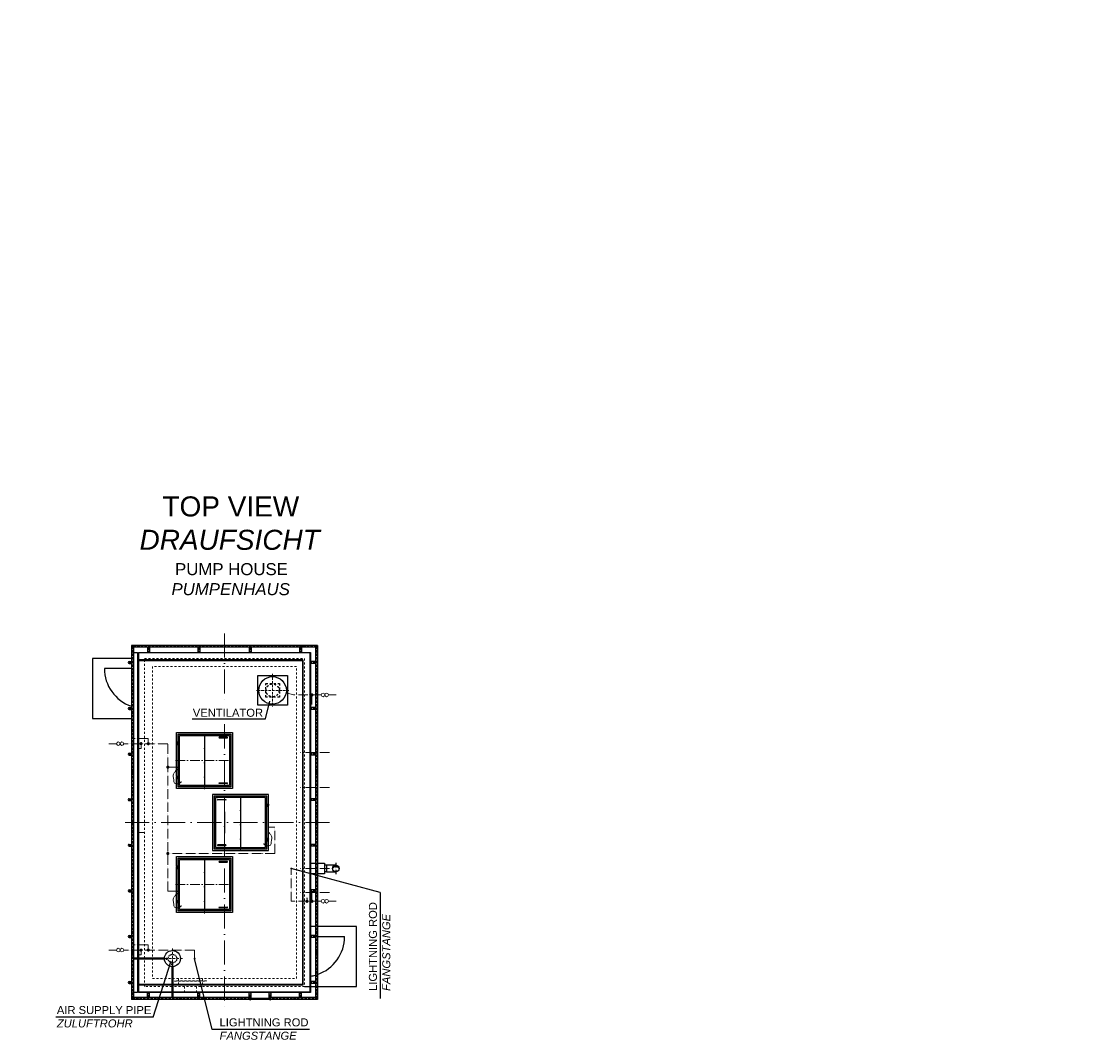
# Model space of a CAD drawing. Header units: millimetres. Extents: x 4747 to 1198744, y 17680 to 73179.
# Tile 268 of 377: x 36844 to 63256, y 21182 to 46631. Entities that reach past the tile are written whole.
import ezdxf

# ---------------------------------------------------------------- set-up
doc = ezdxf.new("R2010")
doc.units = ezdxf.units.MM
for name, pattern in [('ACAD_ISO05W100', [33, 24, -3, 0, -3, 0, -3]), ('ACAD_ISO10W100', [18, 12, -3, 0, -3]), ('JIS_02_1.0', [2, 1, -1])]:
    doc.linetypes.add(name, pattern=pattern)
for name, color, linetype, lineweight in [('Beschriftung', 7, 'Continuous', 9), ('HO1N2-D50', 4, 'Continuous', 18), ('Mittellinien', 7, 'Continuous', 5), ('Trennstelle', 36, 'Continuous', 18), ('Verz. Rundstahl D_8mm', 6, 'ACAD_ISO05W100', 18)]:
    doc.layers.add(name, color=color, linetype=linetype, lineweight=lineweight)
doc.styles.add('LBB3.5M1000', font='isocp.shx', dxfattribs={"height": 3.5})

msp = doc.modelspace()

# ---------------------------------------------------------------- hatches: boundary and pattern name
h = msp.add_hatch(color=256)
h.dxf.hatch_style = 1
h.paths.add_polyline_path([(44785.86777, 25461.77495, 0.4142135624), (44701.71777, 25545.92495), (44701.71777, 25510.30708, -0.2677012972)])
h.paths.add_polyline_path([(44785.86777, 25461.77495, 0.4142135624), (44701.71777, 25545.92495, 0.4142135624), (44617.56777, 25461.77495, -0.5767336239)])
at = {"layer": 'Verz. Rundstahl D_8mm', "ltscale": 10}
h = msp.add_hatch(color=256, dxfattribs=at)
h.dxf.hatch_style = 1
edge = h.paths.add_edge_path()
edge.add_arc((44105.78577, 29799.48462), 26.4653, 0, 360)
h = msp.add_hatch(color=256, dxfattribs=at)
h.dxf.hatch_style = 1
edge = h.paths.add_edge_path()
edge.add_arc((39839.07761, 28580.26853), 26.4653, 0, 360)
h = msp.add_hatch(color=256, dxfattribs=at)
h.dxf.hatch_style = 1
edge = h.paths.add_edge_path()
edge.add_arc((40018.40224, 28580.26853), 26.4653, 0, 360)
h = msp.add_hatch(color=256, dxfattribs=at)
h.dxf.hatch_style = 1
edge = h.paths.add_edge_path()
edge.add_arc((40507.34025, 27994.62669), 26.4653, 0, 360)
h = msp.add_hatch(color=256, dxfattribs=at)
h.dxf.hatch_style = 1
edge = h.paths.add_edge_path()
edge.add_arc((40507.34025, 25836.77495), 26.4653, 0, 360)
h = msp.add_hatch(color=256, dxfattribs=at)
h.dxf.hatch_style = 1
edge = h.paths.add_edge_path()
edge.add_arc((43982.91414, 24643.27519), 26.4653, 0, 360)
h = msp.add_hatch(color=256, dxfattribs=at)
h.dxf.hatch_style = 1
edge = h.paths.add_edge_path()
edge.add_arc((44105.78577, 24643.27519), 26.4653, 0, 360)
h = msp.add_hatch(color=256, dxfattribs=at)
h.dxf.hatch_style = 1
edge = h.paths.add_edge_path()
edge.add_arc((39839.07761, 23424.07669), 26.4653, 0, 360)
h = msp.add_hatch(color=256, dxfattribs=at)
h.dxf.hatch_style = 1
edge = h.paths.add_edge_path()
edge.add_arc((40018.40224, 23424.07669), 26.4653, 0, 360)

# ---------------------------------------------------------------- linework, layer by layer
for p, q in [((44243.39257, 31035.92495), (39597.32853, 31035.92495)), ((39597.32853, 31035.92495), (39597.32853, 22187.62495)), ((39645.62853, 30987.62495), (39597.32853, 31035.92495)), ((44195.09257, 30987.62495), (39645.62853, 30987.62495)), ((39645.62853, 30987.62495), (39645.62853, 22235.92495)), ((39997.56777, 30987.62495), (39997.56777, 30861.77495)), ((40045.86777, 30987.62495), (40045.86777, 30861.77495)), ((41257.56777, 30987.62495), (41257.56777, 30861.77495)), ((41305.86777, 30987.62495), (41305.86777, 30861.77495)), ((42537.56777, 30987.62495), (42537.56777, 30861.77495)), ((42585.86777, 30987.62495), (42585.86777, 30861.77495)), ((43797.56777, 30987.62495), (43797.56777, 30861.77495)), ((43845.86777, 30987.62495), (43845.86777, 30861.77495)), ((44195.09257, 30987.62495), (44243.39257, 31035.92495)), ((44195.09257, 30987.62495), (44195.09257, 22235.92495)), ((44243.39257, 31035.92495), (44243.39257, 22187.62495)), ((39597.32853, 30711.77495), (38621.71777, 30711.77495)), ((38621.71777, 30711.77495), (38621.71777, 29211.77495)), ((39771.71777, 30861.77495), (39771.71777, 23224.27495)), ((39771.71777, 30861.77495), (44071.71777, 30861.77495)), ((44061.71777, 30851.77495), (39771.71777, 30851.77495)), ((43881.71777, 30671.77495), (39772.83575, 30671.77495)), ((39772.83575, 30661.77495), (43871.71777, 30661.77495)), ((43871.71777, 30661.77495), (43881.71777, 30671.77495)), ((43871.71777, 30661.77495), (43871.71777, 22561.77495)), ((43881.71777, 30671.77495), (43881.71777, 22551.77495)), ((44061.71777, 22371.77495), (44061.71777, 30851.77495)), ((44071.71777, 30861.77495), (44071.71777, 22361.77495)), ((39597.32853, 30461.77495), (38921.71777, 30461.77495)), ((39543.36163, 30635.92495), (39597.32853, 30635.92495)), ((39543.36163, 30587.62495), (39597.32853, 30587.62495)), ((39750.25363, 30635.92495), (39772.83575, 30635.92495)), ((39750.25363, 30587.62495), (39772.83575, 30587.62495)), ((44195.09257, 30635.92495), (44070.59979, 30635.92495)), ((44195.09257, 30587.62495), (44070.59979, 30587.62495)), ((42944.11181, 29200.36131), (43052.20937, 29644.44833)), ((39543.36163, 29485.92495), (39597.32853, 29485.92495)), ((39543.36163, 29437.62495), (39597.32853, 29437.62495)), ((39750.25363, 29485.92495), (39772.83575, 29485.92495)), ((39750.25363, 29437.62495), (39772.83575, 29437.62495)), ((44195.09257, 29485.92495), (44070.59979, 29485.92495)), ((44195.09257, 29437.62495), (44070.59979, 29437.62495)), ((38621.71777, 29211.77495), (39597.32853, 29211.77495)), ((41115.911, 29200.36131), (42944.11181, 29200.36131)), ((40721.71777, 28616.77495), (40721.71777, 28606.77495)), ((40791.71777, 28616.77495), (40721.71777, 28616.77495)), ((40721.71777, 28606.77495), (40791.71777, 28606.77495)), ((40721.71777, 28596.77495), (40721.71777, 28586.77495)), ((40796.71777, 28596.77495), (40721.71777, 28596.77495)), ((40721.71777, 28586.77495), (40796.71777, 28586.77495)), ((40721.71777, 28566.77495), (40721.71777, 28576.77495)), ((40721.71777, 28576.77495), (40791.71777, 28576.77495)), ((40791.71777, 28566.77495), (40721.71777, 28566.77495)), ((40731.71777, 28606.77495), (40731.71777, 28616.77495)), ((40731.71777, 28596.77495), (40731.71777, 28586.77495)), ((40731.71777, 28576.77495), (40731.71777, 28566.77495)), ((40743.21777, 28621.77495), (40743.21777, 28616.77495)), ((40770.21777, 28621.77495), (40743.21777, 28621.77495)), ((40743.21777, 28606.77495), (40743.21777, 28596.77495)), ((40743.21777, 28586.77495), (40743.21777, 28576.77495)), ((40743.21777, 28566.77495), (40743.21777, 28561.77495)), ((40743.21777, 28561.77495), (40770.21777, 28561.77495)), ((40770.21777, 28616.77495), (40770.21777, 28621.77495)), ((40770.21777, 28596.77495), (40770.21777, 28606.77495)), ((40770.21777, 28576.77495), (40770.21777, 28586.77495)), ((40770.21777, 28561.77495), (40770.21777, 28566.77495)), ((40781.71777, 28676.77495), (40771.71777, 28676.77495)), ((40781.71777, 28606.77495), (40781.71777, 28616.77495)), ((40781.71777, 28586.77495), (40781.71777, 28596.77495)), ((40781.71777, 28576.77495), (40781.71777, 28566.77495)), ((40791.71777, 28616.77495), (40791.71777, 28606.77495)), ((40791.71777, 28596.77495), (40791.71777, 28586.77495)), ((40791.71777, 28566.77495), (40791.71777, 28576.77495)), ((41421.71777, 28786.77495), (41421.71777, 27536.77495)), ((41991.71777, 28739.77495), (41791.71777, 28739.77495)), ((41791.71777, 28723.77495), (41991.71777, 28723.77495)), ((39543.36163, 28345.92495), (39597.32853, 28345.92495)), ((39543.36163, 28297.62495), (39597.32853, 28297.62495)), ((39750.25363, 28345.92495), (39772.83575, 28345.92495)), ((39750.25363, 28297.62495), (39772.83575, 28297.62495)), ((40781.71777, 28506.77495), (40771.71777, 28506.77495)), ((44195.09257, 28345.92495), (44070.59979, 28345.92495)), ((44195.09257, 28297.62495), (44070.59979, 28297.62495)), ((40721.71777, 27756.77495), (40721.71777, 27746.77495)), ((40791.71777, 27756.77495), (40721.71777, 27756.77495)), ((40721.71777, 27746.77495), (40791.71777, 27746.77495)), ((40721.71777, 27726.77495), (40721.71777, 27736.77495)), ((40721.71777, 27736.77495), (40796.71777, 27736.77495)), ((40731.71777, 27746.77495), (40731.71777, 27756.77495)), ((40731.71777, 27726.77495), (40731.71777, 27736.77495)), ((40743.21777, 27756.77495), (40743.21777, 27761.77495)), ((40743.21777, 27761.77495), (40770.21777, 27761.77495)), ((40743.21777, 27736.77495), (40743.21777, 27746.77495)), ((40770.21777, 27761.77495), (40770.21777, 27756.77495)), ((40770.21777, 27746.77495), (40770.21777, 27736.77495)), ((40781.71777, 27816.77495), (40771.71777, 27816.77495)), ((40781.71777, 27746.77495), (40781.71777, 27756.77495)), ((40781.71777, 27736.77495), (40781.71777, 27726.77495)), ((40791.71777, 27756.77495), (40791.71777, 27746.77495)), ((40791.71777, 27726.77495), (40791.71777, 27736.77495)), ((40796.71777, 27726.77495), (40721.71777, 27726.77495)), ((40721.71777, 27706.77495), (40721.71777, 27716.77495)), ((40721.71777, 27716.77495), (40791.71777, 27716.77495)), ((40791.71777, 27706.77495), (40721.71777, 27706.77495)), ((40731.71777, 27716.77495), (40731.71777, 27706.77495)), ((40743.21777, 27716.77495), (40743.21777, 27726.77495)), ((40743.21777, 27701.77495), (40743.21777, 27706.77495)), ((40770.21777, 27701.77495), (40743.21777, 27701.77495)), ((40770.21777, 27726.77495), (40770.21777, 27716.77495)), ((40770.21777, 27706.77495), (40770.21777, 27701.77495)), ((40781.71777, 27646.77495), (40771.71777, 27646.77495)), ((40781.71777, 27716.77495), (40781.71777, 27706.77495)), ((40791.71777, 27706.77495), (40791.71777, 27716.77495)), ((41791.71777, 27599.77495), (41991.71777, 27599.77495)), ((41991.71777, 27583.77495), (41791.71777, 27583.77495)), ((39543.36163, 27205.92495), (39597.32853, 27205.92495)), ((39750.25363, 27205.92495), (39772.83575, 27205.92495)), ((42321.71777, 27236.77495), (42321.71777, 25986.77495)), ((44195.09257, 27205.92495), (44070.59979, 27205.92495)), ((39543.36163, 27157.62495), (39597.32853, 27157.62495)), ((39750.25363, 27157.62495), (39772.83575, 27157.62495)), ((41751.71777, 27189.77495), (41951.71777, 27189.77495)), ((41951.71777, 27173.77495), (41751.71777, 27173.77495)), ((42946.71777, 27046.77495), (43021.71777, 27046.77495)), ((43021.71777, 27036.77495), (42946.71777, 27036.77495)), ((42951.71777, 27066.77495), (43021.71777, 27066.77495)), ((42951.71777, 27066.77495), (42951.71777, 27056.77495)), ((43021.71777, 27056.77495), (42951.71777, 27056.77495)), ((42951.71777, 27046.77495), (42951.71777, 27036.77495)), ((43021.71777, 27026.77495), (42951.71777, 27026.77495)), ((42951.71777, 27016.77495), (42951.71777, 27026.77495)), ((42951.71777, 27016.77495), (43021.71777, 27016.77495)), ((42961.71777, 27126.77495), (42971.71777, 27126.77495)), ((42961.71777, 27056.77495), (42961.71777, 27066.77495)), ((42961.71777, 27036.77495), (42961.71777, 27046.77495)), ((42961.71777, 27026.77495), (42961.71777, 27016.77495)), ((42961.71777, 26956.77495), (42971.71777, 26956.77495)), ((42973.21777, 27066.77495), (42973.21777, 27071.77495)), ((42973.21777, 27071.77495), (43000.21777, 27071.77495)), ((42973.21777, 27046.77495), (42973.21777, 27056.77495)), ((42973.21777, 27026.77495), (42973.21777, 27036.77495)), ((42973.21777, 27011.77495), (42973.21777, 27016.77495)), ((43000.21777, 27011.77495), (42973.21777, 27011.77495)), ((43000.21777, 27071.77495), (43000.21777, 27066.77495)), ((43000.21777, 27056.77495), (43000.21777, 27046.77495)), ((43000.21777, 27036.77495), (43000.21777, 27026.77495)), ((43000.21777, 27016.77495), (43000.21777, 27011.77495)), ((43011.71777, 27056.77495), (43011.71777, 27066.77495)), ((43011.71777, 27046.77495), (43011.71777, 27036.77495)), ((43011.71777, 27026.77495), (43011.71777, 27016.77495)), ((43021.71777, 27066.77495), (43021.71777, 27056.77495)), ((43021.71777, 27046.77495), (43021.71777, 27036.77495)), ((43021.71777, 27016.77495), (43021.71777, 27026.77495)), ((44195.09257, 27157.62495), (44070.59979, 27157.62495)), ((43021.71777, 26186.77495), (42946.71777, 26186.77495)), ((42946.71777, 26176.77495), (43021.71777, 26176.77495)), ((42951.71777, 26206.77495), (43021.71777, 26206.77495)), ((42951.71777, 26206.77495), (42951.71777, 26196.77495)), ((43021.71777, 26196.77495), (42951.71777, 26196.77495)), ((42951.71777, 26176.77495), (42951.71777, 26186.77495)), ((43021.71777, 26166.77495), (42951.71777, 26166.77495)), ((42951.71777, 26156.77495), (42951.71777, 26166.77495)), ((42951.71777, 26156.77495), (43021.71777, 26156.77495)), ((42961.71777, 26266.77495), (42971.71777, 26266.77495)), ((42961.71777, 26196.77495), (42961.71777, 26206.77495)), ((42961.71777, 26186.77495), (42961.71777, 26176.77495)), ((42961.71777, 26166.77495), (42961.71777, 26156.77495)), ((43000.21777, 26211.77495), (42973.21777, 26211.77495)), ((42973.21777, 26211.77495), (42973.21777, 26206.77495)), ((42973.21777, 26196.77495), (42973.21777, 26186.77495)), ((42973.21777, 26176.77495), (42973.21777, 26166.77495)), ((42973.21777, 26156.77495), (42973.21777, 26151.77495)), ((42973.21777, 26151.77495), (43000.21777, 26151.77495)), ((43000.21777, 26206.77495), (43000.21777, 26211.77495)), ((43000.21777, 26186.77495), (43000.21777, 26196.77495)), ((43000.21777, 26166.77495), (43000.21777, 26176.77495)), ((43000.21777, 26151.77495), (43000.21777, 26156.77495)), ((43011.71777, 26196.77495), (43011.71777, 26206.77495)), ((43011.71777, 26176.77495), (43011.71777, 26186.77495)), ((43011.71777, 26166.77495), (43011.71777, 26156.77495)), ((43021.71777, 26206.77495), (43021.71777, 26196.77495)), ((43021.71777, 26176.77495), (43021.71777, 26186.77495)), ((43021.71777, 26156.77495), (43021.71777, 26166.77495)), ((39543.36163, 26065.92495), (39597.32853, 26065.92495)), ((39543.36163, 26017.62495), (39597.32853, 26017.62495)), ((39750.25363, 26065.92495), (39772.83575, 26065.92495)), ((39750.25363, 26017.62495), (39772.83575, 26017.62495)), ((41951.71777, 26049.77495), (41751.71777, 26049.77495)), ((41751.71777, 26033.77495), (41951.71777, 26033.77495)), ((42961.71777, 26096.77495), (42971.71777, 26096.77495)), ((44195.09257, 26065.92495), (44070.59979, 26065.92495)), ((44195.09257, 26017.62495), (44070.59979, 26017.62495)), ((41421.71777, 25686.77495), (41421.71777, 24436.77495)), ((41991.71777, 25639.77495), (41791.71777, 25639.77495)), ((41791.71777, 25623.77495), (41991.71777, 25623.77495)), ((40721.71777, 25516.77495), (40721.71777, 25506.77495)), ((40791.71777, 25516.77495), (40721.71777, 25516.77495)), ((40721.71777, 25506.77495), (40791.71777, 25506.77495)), ((40721.71777, 25496.77495), (40721.71777, 25486.77495)), ((40796.71777, 25496.77495), (40721.71777, 25496.77495)), ((40721.71777, 25486.77495), (40796.71777, 25486.77495)), ((40721.71777, 25466.77495), (40721.71777, 25476.77495)), ((40721.71777, 25476.77495), (40791.71777, 25476.77495)), ((40791.71777, 25466.77495), (40721.71777, 25466.77495)), ((40731.71777, 25506.77495), (40731.71777, 25516.77495)), ((40731.71777, 25496.77495), (40731.71777, 25486.77495)), ((40731.71777, 25476.77495), (40731.71777, 25466.77495)), ((40743.21777, 25521.77495), (40743.21777, 25516.77495)), ((40770.21777, 25521.77495), (40743.21777, 25521.77495)), ((40743.21777, 25506.77495), (40743.21777, 25496.77495)), ((40743.21777, 25486.77495), (40743.21777, 25476.77495)), ((40743.21777, 25466.77495), (40743.21777, 25461.77495)), ((40743.21777, 25461.77495), (40770.21777, 25461.77495)), ((40770.21777, 25516.77495), (40770.21777, 25521.77495)), ((40770.21777, 25496.77495), (40770.21777, 25506.77495)), ((40770.21777, 25476.77495), (40770.21777, 25486.77495)), ((40770.21777, 25461.77495), (40770.21777, 25466.77495)), ((40781.71777, 25576.77495), (40771.71777, 25576.77495)), ((40781.71777, 25406.77495), (40771.71777, 25406.77495)), ((40781.71777, 25506.77495), (40781.71777, 25516.77495)), ((40781.71777, 25486.77495), (40781.71777, 25496.77495)), ((40781.71777, 25476.77495), (40781.71777, 25466.77495)), ((40791.71777, 25516.77495), (40791.71777, 25506.77495)), ((40791.71777, 25496.77495), (40791.71777, 25486.77495)), ((40791.71777, 25466.77495), (40791.71777, 25476.77495)), ((45809.7141, 24864.86774), (43588.65886, 25461.77495)), ((44071.71777, 25598.27495), (44195.09257, 25598.27495)), ((44243.39257, 25598.27495), (44421.71777, 25598.27495)), ((44421.71777, 25598.27495), (44421.71777, 25325.27495)), ((44472.71777, 25545.92495), (44421.71777, 25545.92495)), ((44472.71777, 25377.62495), (44421.71777, 25377.62495)), ((44701.71777, 25545.92495), (44472.71777, 25545.92495)), ((44472.71777, 25545.92495), (44472.71777, 25377.62495)), ((44472.71777, 25377.62495), (44701.71777, 25377.62495)), ((44195.09257, 25325.27495), (44071.71777, 25325.27495)), ((44421.71777, 25325.27495), (44243.39257, 25325.27495)), ((39543.36163, 24925.92495), (39597.32853, 24925.92495)), ((39543.36163, 24877.62495), (39597.32853, 24877.62495)), ((39750.25363, 24925.92495), (39772.83575, 24925.92495)), ((39750.25363, 24877.62495), (39772.83575, 24877.62495)), ((44195.09257, 24925.92495), (44070.59979, 24925.92495)), ((44195.09257, 24877.62495), (44070.59979, 24877.62495)), ((45809.7141, 24864.86774), (45809.7141, 22217.27574)), ((40721.71777, 24656.77495), (40721.71777, 24646.77495)), ((40791.71777, 24656.77495), (40721.71777, 24656.77495)), ((40721.71777, 24646.77495), (40791.71777, 24646.77495)), ((40721.71777, 24626.77495), (40721.71777, 24636.77495)), ((40721.71777, 24636.77495), (40796.71777, 24636.77495)), ((40796.71777, 24626.77495), (40721.71777, 24626.77495)), ((40721.71777, 24606.77495), (40721.71777, 24616.77495)), ((40721.71777, 24616.77495), (40791.71777, 24616.77495)), ((40791.71777, 24606.77495), (40721.71777, 24606.77495)), ((40731.71777, 24646.77495), (40731.71777, 24656.77495)), ((40731.71777, 24626.77495), (40731.71777, 24636.77495)), ((40731.71777, 24616.77495), (40731.71777, 24606.77495)), ((40743.21777, 24656.77495), (40743.21777, 24661.77495)), ((40743.21777, 24661.77495), (40770.21777, 24661.77495)), ((40743.21777, 24636.77495), (40743.21777, 24646.77495)), ((40743.21777, 24616.77495), (40743.21777, 24626.77495)), ((40743.21777, 24601.77495), (40743.21777, 24606.77495)), ((40770.21777, 24601.77495), (40743.21777, 24601.77495)), ((40770.21777, 24661.77495), (40770.21777, 24656.77495)), ((40770.21777, 24646.77495), (40770.21777, 24636.77495)), ((40770.21777, 24626.77495), (40770.21777, 24616.77495)), ((40770.21777, 24606.77495), (40770.21777, 24601.77495)), ((40781.71777, 24716.77495), (40771.71777, 24716.77495)), ((40781.71777, 24646.77495), (40781.71777, 24656.77495)), ((40781.71777, 24636.77495), (40781.71777, 24626.77495)), ((40781.71777, 24616.77495), (40781.71777, 24606.77495)), ((40791.71777, 24656.77495), (40791.71777, 24646.77495)), ((40791.71777, 24626.77495), (40791.71777, 24636.77495)), ((40791.71777, 24606.77495), (40791.71777, 24616.77495)), ((40781.71777, 24546.77495), (40771.71777, 24546.77495)), ((41791.71777, 24499.77495), (41991.71777, 24499.77495)), ((41991.71777, 24483.77495), (41791.71777, 24483.77495)), ((39543.36163, 23785.92495), (39597.32853, 23785.92495)), ((39750.25363, 23785.92495), (39772.83575, 23785.92495)), ((44195.09257, 23785.92495), (44070.59979, 23785.92495)), ((44195.09257, 24011.77495), (44071.71777, 24011.77495)), ((45221.71777, 24011.77495), (44243.39257, 24011.77495)), ((45221.71777, 22511.77495), (45221.71777, 24011.77495)), ((39543.36163, 23737.62495), (39597.32853, 23737.62495)), ((39750.25363, 23737.62495), (39772.83575, 23737.62495)), ((44195.09257, 23737.62495), (44070.59979, 23737.62495)), ((44243.39257, 23761.77495), (44921.71777, 23761.77495)), ((40422.10878, 23224.27495), (39645.62853, 23224.27495)), ((40422.10878, 23199.27495), (39645.62853, 23199.27495)), ((39771.71777, 23199.27495), (39771.71777, 22361.77495)), ((40140.95397, 21744.36486), (40588.32489, 23158.85948)), ((40610.57569, 23012.08556), (40610.57569, 22235.92495)), ((40635.57569, 23012.25563), (40635.57569, 22235.92495)), ((41612.9866, 21436.88541), (41175.51971, 23211.77495)), ((39543.36163, 22635.92495), (39597.32853, 22635.92495)), ((39543.36163, 22587.62495), (39597.32853, 22587.62495)), ((39750.25363, 22635.92495), (39772.83575, 22635.92495)), ((39750.25363, 22587.62495), (39772.83575, 22587.62495)), ((40610.57569, 22561.77495), (39771.71777, 22561.77495)), ((40610.57569, 22551.77495), (39771.71777, 22551.77495)), ((43871.71777, 22561.77495), (40635.57569, 22561.77495)), ((43881.71777, 22551.77495), (40635.57569, 22551.77495)), ((43871.71777, 22561.77495), (43881.71777, 22551.77495)), ((43921.71777, 22511.77495), (44047.56777, 22511.77495)), ((44195.09257, 22635.92495), (44070.59979, 22635.92495)), ((44195.09257, 22587.62495), (44070.59979, 22587.62495)), ((44071.71777, 22511.77495), (44195.09257, 22511.77495)), ((44243.39257, 22511.77495), (45221.71777, 22511.77495)), ((39645.62853, 22235.92495), (39597.32853, 22187.62495)), ((42561.71777, 22187.62495), (39597.32853, 22187.62495)), ((42561.71777, 22235.92495), (39645.62853, 22235.92495)), ((40610.57569, 22371.77495), (39771.71777, 22371.77495)), ((40610.57569, 22361.77495), (39771.71777, 22361.77495)), ((39997.56777, 22235.92495), (39997.56777, 22361.77495)), ((40045.86777, 22235.92495), (40045.86777, 22361.77495)), ((44061.71777, 22371.77495), (40635.57569, 22371.77495)), ((44071.71777, 22361.77495), (40635.57569, 22361.77495)), ((41257.56777, 22235.92495), (41257.56777, 22361.77495)), ((41305.86777, 22235.92495), (41305.86777, 22361.77495)), ((42537.56777, 22235.92495), (42537.56777, 22361.77495)), ((42581.29384, 22225.91709), (43042.1417, 22225.91709)), ((42581.29384, 22197.63281), (43042.1417, 22197.63281)), ((42585.86777, 22211.77495), (42585.86777, 22361.77495)), ((42585.86777, 22211.77495), (43037.56777, 22211.77495)), ((43037.56777, 22211.77495), (43037.56777, 22361.77495)), ((44195.09257, 22235.92495), (43061.71777, 22235.92495)), ((44243.39257, 22187.62495), (43061.71777, 22187.62495)), ((43085.86777, 22235.92495), (43085.86777, 22361.77495)), ((43797.56777, 22235.92495), (43797.56777, 22361.77495)), ((43845.86777, 22235.92495), (43845.86777, 22361.77495)), ((44071.71777, 22361.77495), (44061.71777, 22371.77495)), ((44195.09257, 22235.92495), (44243.39257, 22187.62495)), ((40140.95397, 21744.36486), (37706.61808, 21744.36486)), ((44047.3225, 21436.88541), (41612.9866, 21436.88541))]:
    msp.add_line(p, q)
at = {"linetype": 'JIS_02_1.0', "lineweight": 9, "ltscale": 50}
for p, q in [((39921.71777, 23224.27495), (39921.71777, 30711.77495)), ((39921.71777, 30711.77495), (43921.71777, 30711.77495)), ((43921.71777, 30711.77495), (43921.71777, 22511.77495)), ((39921.71777, 22511.77495), (39921.71777, 23199.27495)), ((40610.57569, 22511.77495), (39921.71777, 22511.77495)), ((43921.71777, 22511.77495), (40635.57569, 22511.77495)), ((40771.71777, 22711.77495), (40771.71777, 22511.77495)), ((40921.71777, 22361.77495), (40921.71777, 22511.77495)), ((41221.71777, 22361.77495), (41221.71777, 22511.77495)), ((41371.71777, 22711.77495), (41371.71777, 22511.77495))]:
    msp.add_line(p, q, dxfattribs=at)
at = {"linetype": 'ACAD_ISO10W100', "ltscale": 50}
msp.add_line((41921.71777, 26876.56847), (41921.71777, 26346.98143), dxfattribs=at)
at = {"linetype": 'ACAD_ISO10W100', "ltscale": 10}
msp.add_line((44701.71777, 25606.28559), (44701.71777, 25317.26431), dxfattribs=at)
at = {"linetype": 'JIS_02_1.0', "ltscale": 20}
for p, q in [((40422.10878, 23224.27495), (40515.40008, 23224.27495)), ((40422.10878, 23199.27495), (40515.40008, 23199.27495)), ((40610.57569, 23012.08556), (40610.57569, 23105.30638)), ((40635.57569, 23012.25563), (40635.57569, 23105.62571))]:
    msp.add_line(p, q, dxfattribs=at)
for points in [[(39645.62853, 30861.77495), (39750.25363, 30861.77495), (39750.25363, 23224.27495)], [(40721.71777, 28616.77495), (40721.71777, 28861.77495), (42121.71777, 28861.77495), (42121.71777, 27461.77495), (40721.71777, 27461.77495), (40721.71777, 27706.77495)], [(40761.71777, 28621.77495), (40761.71777, 28821.77495), (42081.71777, 28821.77495), (42081.71777, 27501.77495), (40761.71777, 27501.77495), (40761.71777, 27701.77495)], [(40721.71777, 28596.77495), (40721.71777, 28606.77495)], [(40721.71777, 28576.77495), (40721.71777, 28586.77495)], [(40721.71777, 27756.77495), (40721.71777, 28566.77495)], [(40761.71777, 27761.77495), (40761.71777, 28561.77495)], [(40721.71777, 27736.77495), (40721.71777, 27746.77495)], [(40721.71777, 27716.77495), (40721.71777, 27726.77495)], [(43021.71777, 27066.77495), (43021.71777, 27311.77495), (41621.71777, 27311.77495), (41621.71777, 25911.77495), (43021.71777, 25911.77495), (43021.71777, 26156.77495)], [(42981.71777, 27071.77495), (42981.71777, 27271.77495), (41661.71777, 27271.77495), (41661.71777, 25951.77495), (42981.71777, 25951.77495), (42981.71777, 26151.77495)], [(42981.71777, 26211.77495), (42981.71777, 27011.77495)], [(43021.71777, 27046.77495), (43021.71777, 27056.77495)], [(43021.71777, 27026.77495), (43021.71777, 27036.77495)], [(43021.71777, 26206.77495), (43021.71777, 27016.77495)], [(43021.71777, 26186.77495), (43021.71777, 26196.77495)], [(43021.71777, 26166.77495), (43021.71777, 26176.77495)], [(40721.71777, 25516.77495), (40721.71777, 25761.77495), (42121.71777, 25761.77495), (42121.71777, 24361.77495), (40721.71777, 24361.77495), (40721.71777, 24606.77495)], [(40761.71777, 25521.77495), (40761.71777, 25721.77495), (42081.71777, 25721.77495), (42081.71777, 24401.77495), (40761.71777, 24401.77495), (40761.71777, 24601.77495)], [(40721.71777, 25496.77495), (40721.71777, 25506.77495)], [(40721.71777, 25476.77495), (40721.71777, 25486.77495)], [(40721.71777, 24656.77495), (40721.71777, 25466.77495)], [(40761.71777, 24661.77495), (40761.71777, 25461.77495)], [(40721.71777, 24636.77495), (40721.71777, 24646.77495)], [(40721.71777, 24616.77495), (40721.71777, 24626.77495)], [(39750.25363, 23199.27495), (39750.25363, 22361.77495), (39645.62853, 22361.77495)]]:
    msp.add_lwpolyline(points)
at = {"linetype": 'JIS_02_1.0', "lineweight": 9, "ltscale": 50}
for points in [[(40121.71777, 22711.77495), (43721.71777, 22711.77495), (43721.71777, 30511.77495), (40121.71777, 30511.77495)], [(40671.71777, 22656.16555), (40671.71777, 22646.16555), (41471.71777, 22646.16555), (41471.71777, 22656.16555)]]:
    msp.add_lwpolyline(points, close=True, dxfattribs=at)
for points in [[(42751.71777, 30281.77495), (43491.71777, 30281.77495), (43491.71777, 29541.77495), (42751.71777, 29541.77495)], [(40781.71777, 28686.77495), (40771.71777, 28686.77495), (40771.71777, 28616.77495), (40781.71777, 28616.77495)], [(40781.71777, 28496.77495), (40771.71777, 28496.77495), (40771.71777, 28566.77495), (40781.71777, 28566.77495)], [(42046.71777, 27536.77495), (40796.71777, 27536.77495), (40796.71777, 28786.77495), (42046.71777, 28786.77495)], [(40781.71777, 27826.77495), (40771.71777, 27826.77495), (40771.71777, 27756.77495), (40781.71777, 27756.77495)], [(40781.71777, 27636.77495), (40771.71777, 27636.77495), (40771.71777, 27706.77495), (40781.71777, 27706.77495)], [(41696.71777, 25986.77495), (42946.71777, 25986.77495), (42946.71777, 27236.77495), (41696.71777, 27236.77495)], [(42961.71777, 27136.77495), (42971.71777, 27136.77495), (42971.71777, 27066.77495), (42961.71777, 27066.77495)], [(42961.71777, 26946.77495), (42971.71777, 26946.77495), (42971.71777, 27016.77495), (42961.71777, 27016.77495)], [(42961.71777, 26276.77495), (42971.71777, 26276.77495), (42971.71777, 26206.77495), (42961.71777, 26206.77495)], [(42961.71777, 26086.77495), (42971.71777, 26086.77495), (42971.71777, 26156.77495), (42961.71777, 26156.77495)], [(42046.71777, 24436.77495), (40796.71777, 24436.77495), (40796.71777, 25686.77495), (42046.71777, 25686.77495)], [(40781.71777, 25586.77495), (40771.71777, 25586.77495), (40771.71777, 25516.77495), (40781.71777, 25516.77495)], [(40781.71777, 25396.77495), (40771.71777, 25396.77495), (40771.71777, 25466.77495), (40781.71777, 25466.77495)], [(40781.71777, 24726.77495), (40771.71777, 24726.77495), (40771.71777, 24656.77495), (40781.71777, 24656.77495)], [(40781.71777, 24536.77495), (40771.71777, 24536.77495), (40771.71777, 24606.77495), (40781.71777, 24606.77495)]]:
    msp.add_lwpolyline(points, close=True)
at = {"linetype": 'JIS_02_1.0', "ltscale": 50}
msp.add_lwpolyline([(42951.71777, 30081.77495), (43291.71777, 30081.77495), (43291.71777, 29741.77495), (42951.71777, 29741.77495)], close=True, dxfattribs=at)
at = {"linetype": 'JIS_02_1.0', "ltscale": 5}
for points in [[(40732.71777, 28596.77495), (40732.71777, 28606.77495)], [(40732.71777, 28576.77495), (40732.71777, 28586.77495)], [(40732.71777, 27736.77495), (40732.71777, 27746.77495)], [(40732.71777, 27716.77495), (40732.71777, 27726.77495)], [(43010.71777, 27046.77495), (43010.71777, 27056.77495)], [(43010.71777, 27026.77495), (43010.71777, 27036.77495)], [(43010.71777, 26186.77495), (43010.71777, 26196.77495)], [(43010.71777, 26166.77495), (43010.71777, 26176.77495)], [(40732.71777, 25496.77495), (40732.71777, 25506.77495)], [(40732.71777, 25476.77495), (40732.71777, 25486.77495)], [(40732.71777, 24636.77495), (40732.71777, 24646.77495)], [(40732.71777, 24616.77495), (40732.71777, 24626.77495)]]:
    msp.add_lwpolyline(points, dxfattribs=at)
for centre, radius in [((43121.71777, 29911.77495), 344.57976), ((44701.71777, 25461.77495), 84.15), ((40621.71777, 23211.77495), 200)]:
    msp.add_circle(centre, radius)
at = {"linetype": 'JIS_02_1.0', "ltscale": 50}
msp.add_circle((43121.71777, 29911.77495), 161.95, dxfattribs=at)
at = {"linetype": 'JIS_02_1.0', "ltscale": 20}
msp.add_circle((40621.71777, 23211.77495), 107.05, dxfattribs=at)
for centre, radius, start, end in [((39921.71777, 30461.77495), 1000, 180, 251.071423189), ((39543.36163, 30611.77495), 24.15, 90, 270), ((39543.36163, 29461.77495), 24.15, 90, 270), ((41791.71777, 28731.77495), 8, 90, 270), ((41991.71777, 28731.77495), 8, 270, 90), ((39543.36163, 28321.77495), 24.15, 90, 270), ((41791.71777, 27591.77495), 8, 90, 270), ((41991.71777, 27591.77495), 8, 270, 90), ((39543.36163, 27181.77495), 24.15, 90, 270), ((41751.71777, 27181.77495), 8, 90, 270), ((41951.71777, 27181.77495), 8, 270, 90), ((39543.36163, 26041.77495), 24.15, 90, 270), ((41751.71777, 26041.77495), 8, 90, 270), ((41951.71777, 26041.77495), 8, 270, 90), ((41791.71777, 25631.77495), 8, 90, 270), ((41991.71777, 25631.77495), 8, 270, 90), ((44701.71777, 25413.08706), 97.22002, 30.05301091, 149.94698909), ((39543.36163, 24901.77495), 24.15, 90, 270), ((41791.71777, 24491.77495), 8, 90, 270), ((41991.71777, 24491.77495), 8, 270, 90), ((39543.36163, 23761.77495), 24.15, 90, 270), ((43921.71777, 23761.77495), 1000, 288.76423971, 0), ((43921.71777, 23761.77495), 1000, 278.626926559, 285.865185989), ((39543.36163, 22611.77495), 24.15, 90, 270), ((42561.71777, 22211.77495), 24.15, 270, 90), ((43061.71777, 22211.77495), 24.15, 90, 270)]:
    msp.add_arc(centre, radius, start, end)
at = {"layer": 'HO1N2-D50', "linetype": 'Continuous'}
for p, q in [((40731.17467, 27949.82031), (40731.17467, 27919.82031)), ((40838.8137, 27639.3774), (40838.8137, 27609.3774)), ((43012.26088, 26399.82031), (43012.26088, 26369.82031)), ((42904.62184, 26089.3774), (42904.62184, 26059.3774)), ((40731.17467, 24849.82031), (40731.17467, 24819.82031)), ((40838.8137, 24539.3774), (40838.8137, 24509.3774))]:
    msp.add_line(p, q, dxfattribs=at)
for points in [[(40731.17467, 27934.82031), (40701.7758, 27895.34635), (40655.09255, 27836.63645), (40643.04518, 27755.34571), (40658.10424, 27659.00119), (40664.12793, 27609.32353), (40691.23435, 27585.23743), (40751.47089, 27576.20509), (40834.29594, 27619.86123), (40838.8137, 27624.3774)], [(43012.26088, 26384.82031), (43041.65975, 26345.34635), (43088.34299, 26286.63645), (43100.39036, 26205.34571), (43085.33131, 26109.00119), (43079.30762, 26059.32353), (43052.20119, 26035.23743), (42991.96465, 26026.20509), (42909.13961, 26069.86123), (42904.62184, 26074.3774)], [(40731.17467, 24834.82031), (40701.7758, 24795.34635), (40655.09255, 24736.63645), (40643.04518, 24655.34571), (40658.10424, 24559.00119), (40664.12793, 24509.32353), (40691.23435, 24485.23743), (40751.47089, 24476.20509), (40834.29594, 24519.86123), (40838.8137, 24524.3774)]]:
    msp.add_spline(points, degree=3, dxfattribs=at)
at = {"layer": 'Mittellinien', "linetype": 'ACAD_ISO10W100', "ltscale": 50}
for p, q in [((41920.36055, 31335.92495), (41920.60521, 29632.74113)), ((41920.68691, 29063.93152), (41921.71777, 21887.62495)), ((44543.39257, 26611.77495), (39297.32853, 26611.77495)), ((39795.86777, 26361.77495), (39921.71777, 26361.77495))]:
    msp.add_line(p, q, dxfattribs=at)
at = {"layer": 'Mittellinien', "linetype": 'ACAD_ISO10W100', "ltscale": 5}
for p, q in [((44219.24257, 31011.77495), (39621.47853, 31011.77495)), ((39621.47853, 22211.77495), (39621.47853, 31011.77495)), ((40021.71777, 30987.62495), (40021.71777, 30861.77495)), ((41281.71777, 30987.62495), (41281.71777, 30861.77495)), ((42561.71777, 30987.62495), (42561.71777, 30861.77495)), ((43821.71777, 30987.62495), (43821.71777, 30861.77495)), ((44219.24257, 22211.77495), (44219.24257, 31011.77495)), ((39597.32853, 30611.77495), (39506.81311, 30611.77495)), ((39750.25363, 30611.77495), (39772.83575, 30611.77495)), ((44195.09257, 30611.77495), (44070.59979, 30611.77495)), ((43121.71777, 30321.77495), (43121.71777, 29501.77495)), ((43531.71777, 29911.77495), (42711.71777, 29911.77495)), ((39597.32853, 29461.77495), (39506.81311, 29461.77495)), ((39750.25363, 29461.77495), (39772.83575, 29461.77495)), ((44195.09257, 29461.77495), (44070.59979, 29461.77495)), ((39597.32853, 28321.77495), (39506.81311, 28321.77495)), ((39750.25363, 28321.77495), (39772.83575, 28321.77495)), ((44195.09257, 28321.77495), (44070.59979, 28321.77495)), ((39597.32853, 27181.77495), (39506.81311, 27181.77495)), ((39750.25363, 27181.77495), (39772.83575, 27181.77495)), ((44195.09257, 27181.77495), (44070.59979, 27181.77495)), ((39597.32853, 26041.77495), (39506.81311, 26041.77495)), ((39750.25363, 26041.77495), (39772.83575, 26041.77495)), ((44195.09257, 26041.77495), (44070.59979, 26041.77495)), ((39597.32853, 24901.77495), (39506.81311, 24901.77495)), ((39750.25363, 24901.77495), (39772.83575, 24901.77495)), ((44195.09257, 24901.77495), (44070.59979, 24901.77495)), ((39597.32853, 23761.77495), (39506.81311, 23761.77495)), ((39750.25363, 23761.77495), (39772.83575, 23761.77495)), ((44195.09257, 23761.77495), (44070.59979, 23761.77495)), ((40621.71777, 23461.77495), (40621.71777, 22235.92495)), ((40871.71777, 23211.77495), (39645.62853, 23211.77495)), ((39597.32853, 22611.77495), (39506.81311, 22611.77495)), ((39750.25363, 22611.77495), (39772.83575, 22611.77495)), ((44195.09257, 22611.77495), (44070.59979, 22611.77495)), ((39621.47853, 22211.77495), (42605.86777, 22211.77495)), ((40021.71777, 22235.92495), (40021.71777, 22361.77495)), ((41281.71777, 22235.92495), (41281.71777, 22361.77495)), ((42561.71777, 22167.62495), (42561.71777, 22361.77495)), ((43017.56777, 22211.77495), (44219.24257, 22211.77495)), ((43061.71777, 22167.62495), (43061.71777, 22361.77495)), ((43821.71777, 22235.92495), (43821.71777, 22361.77495))]:
    msp.add_line(p, q, dxfattribs=at)
at = {"layer": 'Mittellinien', "linetype": 'ACAD_ISO10W100', "ltscale": 20}
for p, q in [((41421.71777, 27441.77495), (41421.71777, 28881.77495)), ((44544.68911, 28361.77495), (43822.1347, 28361.77495)), ((40701.71777, 28161.77495), (42141.71777, 28161.77495)), ((44544.68911, 27481.77495), (43822.1347, 27481.77495)), ((42321.71777, 25891.77495), (42321.71777, 27331.77495)), ((41421.71777, 24341.77495), (41421.71777, 25781.77495)), ((44544.68911, 25461.77495), (43822.1347, 25461.77495)), ((40701.71777, 25061.77495), (42141.71777, 25061.77495)), ((44544.68911, 24861.77495), (43822.1347, 24861.77495))]:
    msp.add_line(p, q, dxfattribs=at)
at = {"layer": 'Trennstelle'}
for p, q in [((44518.35264, 29799.48462), (44706.84468, 29799.48462)), ((39225.08291, 28580.26853), (39036.59087, 28580.26853)), ((44518.35264, 24643.27519), (44706.84468, 24643.27519)), ((39225.08291, 23424.07669), (39036.59087, 23424.07669))]:
    msp.add_line(p, q, dxfattribs=at)
for centre in [(44381.71598, 29799.48462), (44472.80708, 29799.48462), (39270.62846, 28580.26853), (39361.71956, 28580.26853), (44381.71598, 24643.27519), (44472.80708, 24643.27519), (39270.62846, 23424.07669), (39361.71956, 23424.07669)]:
    msp.add_circle(centre, 45.54555, dxfattribs=at)
at = {"layer": 'Verz. Rundstahl D_8mm'}
for p, q in [((43468.27879, 29863.42251), (43460.51422, 29834.44473)), ((44120.78577, 29489.25744), (44090.78577, 29489.25744)), ((39652.63153, 28693.46024), (39652.63153, 28723.46024)), ((39761.31384, 28447.42934), (39761.31384, 28477.42934)), ((40731.17467, 27979.62669), (40731.17467, 28009.62669)), ((43012.26088, 26480.15295), (43012.26088, 26510.15295)), ((40731.17467, 24878.43122), (40731.17467, 24908.43122)), ((44090.78577, 24871.97921), (44120.78577, 24871.97921)), ((43967.91414, 24721.03896), (43997.91414, 24721.03896)), ((39652.63153, 23537.2684), (39652.63153, 23567.2684)), ((39761.31384, 23291.2375), (39761.31384, 23321.2375))]:
    msp.add_line(p, q, dxfattribs=at)
at = {"layer": 'Verz. Rundstahl D_8mm', "ltscale": 10}
for p, q in [((43648.94268, 29799.48462), (43464.39651, 29848.93362)), ((44336.17043, 29799.48462), (43648.94268, 29799.48462)), ((44105.78577, 29799.48462), (44105.78577, 29489.25744)), ((40507.34025, 28580.26853), (39407.26512, 28580.26853)), ((40018.40224, 28708.46024), (39652.63153, 28708.46024)), ((39839.07761, 28580.26853), (39839.07761, 28462.42934)), ((40018.40224, 28580.26853), (40018.40224, 28708.46024)), ((40507.34025, 27994.62669), (40507.34025, 28580.26853)), ((39839.07761, 28462.42934), (39761.31384, 28462.42934)), ((43175.16417, 26495.15295), (43012.26088, 26495.15295)), ((43175.16417, 25836.77495), (43175.16417, 26495.15295)), ((43175.16417, 25836.77495), (40507.34025, 25836.77495)), ((43588.65886, 24643.27519), (43588.65886, 25450.89035)), ((44105.78577, 24643.27519), (44105.78577, 24871.97921)), ((44336.17043, 24643.27519), (43588.65886, 24643.27519)), ((43982.91414, 24643.27519), (43982.91414, 24721.03896)), ((40018.40224, 23552.2684), (39652.63153, 23552.2684)), ((40018.40224, 23424.07669), (40018.40224, 23552.2684)), ((41175.51971, 23424.07669), (39407.26512, 23424.07669)), ((39839.07761, 23306.2375), (39761.31384, 23306.2375)), ((39839.07761, 23424.07669), (39839.07761, 23306.2375)), ((41175.51971, 23424.07669), (41175.51971, 23222.65955))]:
    msp.add_line(p, q, dxfattribs=at)
msp.add_lwpolyline([(40731.17467, 24893.43122), (40507.34025, 24893.43122), (40507.34025, 27994.62669), (40731.17467, 27994.62669)], dxfattribs=at)
for centre in [(44105.78577, 29799.48462), (39839.07761, 28580.26853), (40018.40224, 28580.26853), (40507.34025, 27994.62669), (40507.34025, 25836.77495), (43982.91414, 24643.27519), (44105.78577, 24643.27519), (39839.07761, 23424.07669), (40018.40224, 23424.07669)]:
    msp.add_circle(centre, 26.4653, dxfattribs=at)
at = {"layer": 'Verz. Rundstahl D_8mm', "linetype": 'Continuous', "ltscale": 10}
for centre in [(43588.65886, 25461.77495), (41175.51971, 23211.77495)]:
    msp.add_circle(centre, 10.8846, dxfattribs=at)

# ---------------------------------------------------------------- texts
at = {"layer": 'Beschriftung', "attachment_point": 1, "style": 'LBB3.5M1000'}
for s, insert, char_height, width in [('\\pi2004.5;{\\fArial|b0|i0|c0|p34;TOP VIEW\\P\\pi1431.8;\\fArial|b0|i1|c0|p34;DRAUFSICHT\\P\\pi64.583;\\fArial|b0|i0|c0|p34;\\H0.6x;(SECTION THROUGH PUMP HOUSE)\\P\\pi330.31;\\fArial|b0|i1|c0|p34;(SCHNITT DURCH PUMPENHAUS)}', (6696.25551, 46621.91457), 500, 7399.7669481), ('\\pi2004.5;{\\fArial|b0|i0|c0|p34;TOP VIEW\\P\\pi1431.8;\\fArial|b0|i1|c0|p34;DRAUFSICHT\\P\\pi2318.5;\\fArial|b0|i0|c0|p34;\\H0.6x;PUMP HOUSE\\P\\pi2229.2;\\fArial|b0|i1|c0|p34;PUMPENHAUS}', (38368.62758, 34757.91386), 500, 7399.7669481), ('{\\fArial|b0|i0|c0|p34;VENTILATOR}', (41130.58547, 29453.35073), 200, 3119.117561), ('{\\fArial|b0|i0|c0|p34;\\C256;AIR SUPPLY PIPE\\P\\fArial|b0|i1|c0|p34;ZULUFTROHR}', (37735.47482, 22025.95812), 200, 5981.0920088), ('{\\fArial|b0|i0|c0|p34;LIGHTNING ROD\\P\\fArial|b0|i1|c0|p34;FANGSTANGE}', (41798.9634, 21718.47867), 200, 5981.0920088)]:
    msp.add_mtext(s, dxfattribs=dict(at, insert=insert, char_height=char_height, width=width))
at = {"layer": 'Beschriftung', "insert": (45528.12084, 22403.25254), "char_height": 200, "width": 5981.0920088, "attachment_point": 1, "rotation": 90, "style": 'LBB3.5M1000'}
msp.add_mtext('{\\fArial|b0|i0|c0|p34;LIGHTNING ROD\\P\\fArial|b0|i1|c0|p34;FANGSTANGE}', dxfattribs=at)

doc.saveas('drawing.dxf')
